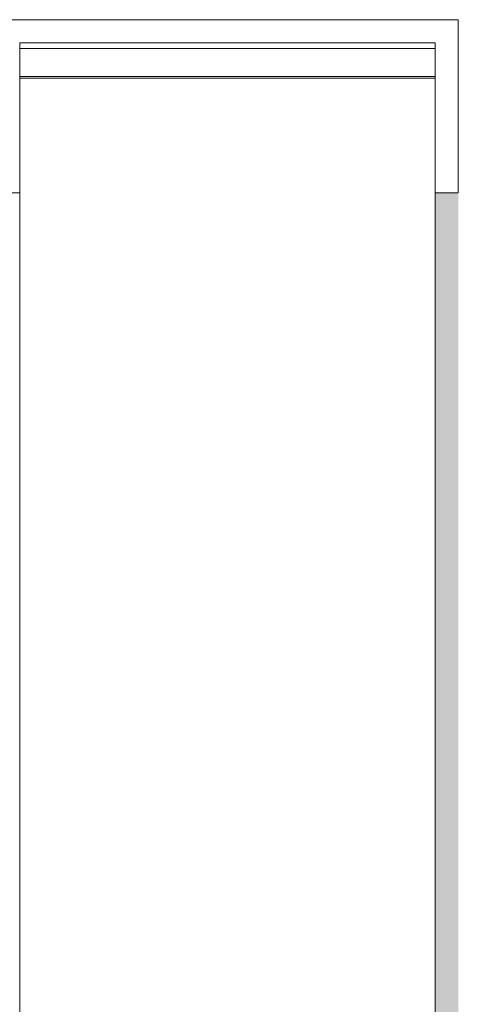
# Model space of a CAD drawing. Header units: millimetres. Extents: x -281 to 121694, y -16481 to 65128.
# Tile 435 of 656: x 19980 to 20740, y 27320 to 29025. Entities that reach past the tile are written whole.
import ezdxf

# ---------------------------------------------------------------- set-up
doc = ezdxf.new("R2010")
doc.units = ezdxf.units.MM
for name, color, linetype, lineweight in [('A--L$01A__Algemeen', 7, 'Continuous', 5), ('A--L28__Hoofddraagconstructies', 3, 'Continuous', 5), ('A--L34__BalustradesLeuningen', 1, 'Continuous', 5)]:
    doc.layers.add(name, color=color, linetype=linetype, lineweight=lineweight)

# ---------------------------------------------------------------- blocks, each defined once
blk = doc.blocks.new('NLRS_24_10_SF_trappen kern_gen_cpz - NLRS_24_12_02_SF_trappen kern_gen_cpz-66734290-L_80_ 14')
at = {"layer": 'A--L$01A__Algemeen'}
blk.add_line((360, -3000), (-360, -3000), dxfattribs=at)
at = {"layer": 'A--L34__BalustradesLeuningen'}
for p, q in [((-400, -2750), (-400, -3050)), ((-360, -2750), (-400, -2750)), ((-360, -3010), (-360, -2750)), ((360, -2750), (400, -2750)), ((360, -3010), (360, -2750)), ((359.4, -2948.5), (-360, -2948.5)), ((-360, -2951.5), (359.4, -2951.5)), ((360, -3010), (-360, -3010)), ((-400, -3050), (400, -3050))]:
    blk.add_line(p, q, dxfattribs=at)
blk = doc.blocks.new('NLRS_34_RAI_upright array_gen_cpz - NLRS_34_RAI_upright array_gen_cpz-66231001-L_80_ 14')
at = {"layer": 'A--L34__BalustradesLeuningen'}
blk.add_hatch(color=256, dxfattribs=at).paths.add_polyline_path([(-0.7, -1833.2), (20, -1833.2), (20, -13.8), (-20, -13.8), (-20, -1833.2), (-1.1, -1833.2)])
blk.add_line((20, -1833.2), (20, -13.8), dxfattribs=at)
blk = doc.blocks.new('NLRS_34_RAI_upright array_gen_cpz - NLRS_34_RAI_upright array_gen_cpz-V71-L_80_ 14')
at = {"layer": 'A--L34__BalustradesLeuningen'}
blk.add_line((20, -1833.3), (20, 916.7), dxfattribs=at)

msp = doc.modelspace()

# ---------------------------------------------------------------- block references
at = {"layer": 'A--L28__Hoofddraagconstructies', "rotation": 180}
msp.add_blockref('NLRS_24_10_SF_trappen kern_gen_cpz - NLRS_24_12_02_SF_trappen kern_gen_cpz-66734290-L_80_ 14', (20340, 25974.9), dxfattribs=at)
at = {"layer": 'A--L34__BalustradesLeuningen'}
msp.add_blockref('NLRS_34_RAI_upright array_gen_cpz - NLRS_34_RAI_upright array_gen_cpz-V71-L_80_ 14', (19960, 27808.2), dxfattribs=at)
at = {"layer": 'A--L34__BalustradesLeuningen', "rotation": 180}
msp.add_blockref('NLRS_34_RAI_upright array_gen_cpz - NLRS_34_RAI_upright array_gen_cpz-66231001-L_80_ 14', (20720, 26891.7), dxfattribs=at)

doc.saveas('drawing.dxf')
